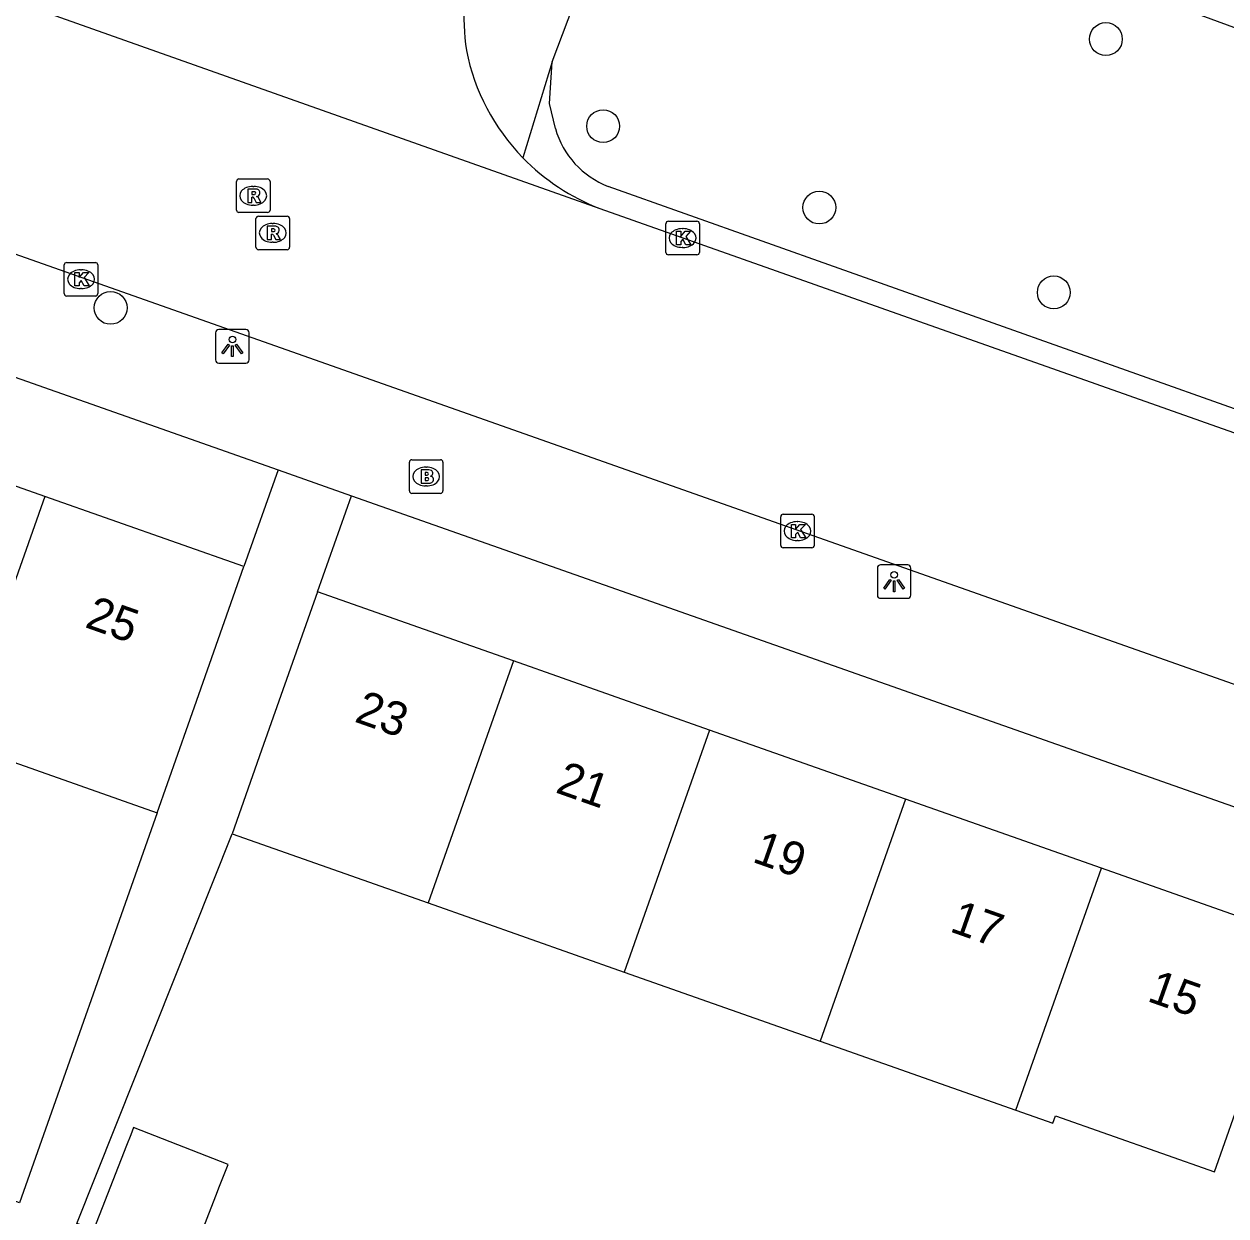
# Model space of a CAD drawing. Extents: x 163268 to 164360, y 381529 to 382285.
# Drawn here: x 163795.68 to 163831.49, y 381813.19 to 381848.7 of the extents above; entities that cross this region are included whole.
import ezdxf

# ---------------------------------------------------------------- set-up
doc = ezdxf.new("R2010")
doc.units = 0
for name, color, linetype in [('IMGEO_Boom', 7, 'Continuous'), ('IMGEO_Brandkraan', 7, 'Continuous'), ('IMGEO_Kolk', 7, 'Continuous'), ('IMGEO_Lichtpunt', 7, 'Continuous'), ('IMGEO_Pand', 7, 'Continuous'), ('IMGEO_Pand_nummerreeks', 7, 'Continuous'), ('IMGEO_Rijbaan_lokaal_open', 7, 'Continuous'), ('IMGEO_Rioolput', 7, 'Continuous'), ('IMGEO_Voetpad_open', 7, 'Continuous')]:
    doc.layers.add(name, color=color, linetype=linetype)

msp = doc.modelspace()

# ---------------------------------------------------------------- linework, layer by layer
at = {"layer": 'IMGEO_Boom'}
for centre in [(163827.915, 381848.25), (163812.935, 381845.655), (163819.376, 381843.23), (163826.362, 381840.702), (163798.261, 381840.24)]:
    msp.add_circle(centre, 0.489, dxfattribs=at)
at = {"layer": 'IMGEO_Brandkraan'}
for p, q in [((163807.162, 381834.789), (163807.162, 381835.641)), ((163807.237, 381835.715), (163808.089, 381835.715)), ((163808.163, 381835.641), (163808.163, 381834.789)), ((163807.65, 381835.495), (163807.675, 381835.495)), ((163807.673, 381834.935), (163807.648, 381834.935)), ((163808.089, 381834.715), (163807.237, 381834.715))]:
    msp.add_line(p, q, dxfattribs=at)
for points in [[(163807.162, 381834.789), (163807.162, 381835.641)], [(163807.237, 381835.715), (163808.089, 381835.715)], [(163808.163, 381835.641), (163808.163, 381834.789)], [(163807.51, 381835.415), (163807.51, 381835.015), (163807.723, 381835.015)], [(163807.741, 381835.415), (163807.51, 381835.415)], [(163807.689, 381835.334), (163807.635, 381835.334), (163807.635, 381835.258)], [(163807.635, 381835.258), (163807.688, 381835.258)], [(163807.697, 381835.182), (163807.635, 381835.182), (163807.635, 381835.101)], [(163807.635, 381835.101), (163807.697, 381835.101)], [(163808.089, 381834.715), (163807.237, 381834.715)]]:
    msp.add_lwpolyline(points, dxfattribs=at)
for centre, radius, start, end in [((163807.239, 381835.639), 0.0765, 91.552, 178.448), ((163807.239, 381835.639), 0.0765, 91.552, 178.448), ((163808.087, 381835.639), 0.0765, 1.552, 88.448), ((163808.087, 381835.639), 0.0765, 1.552, 88.448), ((163807.69, 381835.296), 0.0379, 267.8285, 90.9355), ((163807.698, 381835.141), 0.0404, 269.8759, 90.5077), ((163807.745, 381835.27), 0.145, 59.4692, 91.5367), ((163807.77, 381835.317), 0.0922, 285.5137, 58.1501), ((163807.775, 381835.125), 0.105, 301.3115, 78.989), ((163807.729, 381835.266), 0.251, 268.6676, 293.5347), ((163807.239, 381834.791), 0.0765, 181.552, 268.448), ((163807.239, 381834.791), 0.0765, 181.552, 268.448), ((163808.087, 381834.791), 0.0765, 271.552, 358.448), ((163808.087, 381834.791), 0.0765, 271.552, 358.448)]:
    msp.add_arc(centre, radius, start, end, dxfattribs=at)
for centre, major_axis, ratio, start_param, end_param in [((163807.649, 381835.215), (-0.387, 0.002), 0.722429, 4.712389, 7.853982), ((163807.674, 381835.215), (-0.39, 0.002), 0.717154, 1.570796, 4.712389)]:
    msp.add_ellipse(centre, major_axis=major_axis, ratio=ratio, start_param=start_param, end_param=end_param, dxfattribs=at)
at = {"layer": 'IMGEO_Kolk'}
for p, q in [((163814.804, 381841.896), (163814.804, 381842.748)), ((163814.879, 381842.822), (163815.731, 381842.822)), ((163815.805, 381842.748), (163815.805, 381841.896)), ((163815.292, 381842.602), (163815.317, 381842.602)), ((163815.315, 381842.042), (163815.29, 381842.042)), ((163815.731, 381841.822), (163814.879, 381841.822)), ((163796.879, 381840.668), (163796.879, 381841.52)), ((163796.954, 381841.594), (163797.806, 381841.594)), ((163797.367, 381841.374), (163797.392, 381841.374)), ((163797.88, 381841.52), (163797.88, 381840.668)), ((163797.806, 381840.594), (163796.954, 381840.594)), ((163797.39, 381840.814), (163797.365, 381840.814)), ((163818.302, 381834.092), (163819.154, 381834.092)), ((163818.227, 381833.166), (163818.227, 381834.018)), ((163818.715, 381833.872), (163818.74, 381833.872)), ((163819.228, 381834.018), (163819.228, 381833.166)), ((163819.154, 381833.092), (163818.302, 381833.092)), ((163818.738, 381833.312), (163818.713, 381833.312))]:
    msp.add_line(p, q, dxfattribs=at)
for points in [[(163814.804, 381841.896), (163814.804, 381842.748)], [(163814.879, 381842.822), (163815.731, 381842.822)], [(163815.805, 381842.748), (163815.805, 381841.896)], [(163815.125, 381842.522), (163815.248, 381842.522), (163815.248, 381842.371), (163815.378, 381842.522), (163815.542, 381842.522), (163815.396, 381842.371), (163815.549, 381842.122), (163815.397, 381842.122), (163815.312, 381842.286), (163815.248, 381842.219), (163815.248, 381842.122), (163815.125, 381842.122), (163815.125, 381842.522)], [(163815.731, 381841.822), (163814.879, 381841.822)], [(163796.879, 381840.668), (163796.879, 381841.52)], [(163796.954, 381841.594), (163797.806, 381841.594)], [(163797.2, 381841.294), (163797.323, 381841.294), (163797.323, 381841.143), (163797.453, 381841.294), (163797.617, 381841.294), (163797.471, 381841.143), (163797.624, 381840.894), (163797.472, 381840.894), (163797.387, 381841.058), (163797.323, 381840.991), (163797.323, 381840.894), (163797.2, 381840.894), (163797.2, 381841.294)], [(163797.88, 381841.52), (163797.88, 381840.668)], [(163797.806, 381840.594), (163796.954, 381840.594)], [(163818.302, 381834.092), (163819.154, 381834.092)], [(163818.227, 381833.166), (163818.227, 381834.018)], [(163818.548, 381833.792), (163818.671, 381833.792), (163818.671, 381833.641), (163818.801, 381833.792), (163818.965, 381833.792), (163818.819, 381833.641), (163818.972, 381833.392), (163818.82, 381833.392), (163818.735, 381833.556), (163818.671, 381833.489), (163818.671, 381833.392), (163818.548, 381833.392), (163818.548, 381833.792)], [(163819.228, 381834.018), (163819.228, 381833.166)], [(163819.154, 381833.092), (163818.302, 381833.092)]]:
    msp.add_lwpolyline(points, dxfattribs=at)
for centre, start, end in [((163814.881, 381842.746), 91.552, 178.448), ((163814.881, 381842.746), 91.552, 178.448), ((163815.729, 381842.746), 1.552, 88.448), ((163815.729, 381842.746), 1.552, 88.448), ((163814.881, 381841.898), 181.552, 268.448), ((163814.881, 381841.898), 181.552, 268.448), ((163815.729, 381841.898), 271.552, 358.448), ((163815.729, 381841.898), 271.552, 358.448), ((163796.956, 381841.518), 91.552, 178.448), ((163796.956, 381841.518), 91.552, 178.448), ((163797.804, 381841.518), 1.552, 88.448), ((163797.804, 381841.518), 1.552, 88.448), ((163796.956, 381840.67), 181.552, 268.448), ((163796.956, 381840.67), 181.552, 268.448), ((163797.804, 381840.67), 271.552, 358.448), ((163797.804, 381840.67), 271.552, 358.448), ((163818.304, 381834.016), 91.552, 178.448), ((163818.304, 381834.016), 91.552, 178.448), ((163819.152, 381834.016), 1.552, 88.448), ((163819.152, 381834.016), 1.552, 88.448), ((163818.304, 381833.168), 181.552, 268.448), ((163818.304, 381833.168), 181.552, 268.448), ((163819.152, 381833.168), 271.552, 358.448), ((163819.152, 381833.168), 271.552, 358.448)]:
    msp.add_arc(centre, 0.0765, start, end, dxfattribs=at)
for centre, major_axis, ratio, start_param, end_param in [((163815.291, 381842.322), (-0.387, 0.002), 0.722429, 4.712389, 7.853982), ((163815.316, 381842.322), (-0.39, 0.002), 0.717154, 1.570796, 4.712389), ((163797.366, 381841.094), (-0.387, 0.002), 0.722429, 4.712389, 7.853982), ((163797.391, 381841.094), (-0.39, 0.002), 0.717154, 1.570796, 4.712389), ((163818.714, 381833.592), (-0.387, 0.002), 0.722429, 4.712389, 7.853982), ((163818.739, 381833.592), (-0.39, 0.002), 0.717154, 1.570796, 4.712389)]:
    msp.add_ellipse(centre, major_axis=major_axis, ratio=ratio, start_param=start_param, end_param=end_param, dxfattribs=at)
at = {"layer": 'IMGEO_Lichtpunt'}
for p, q in [((163801.391, 381839.499), (163801.391, 381838.692)), ((163801.391, 381839.499), (163801.391, 381838.692)), ((163802.293, 381839.594), (163801.485, 381839.594)), ((163802.293, 381839.594), (163801.485, 381839.594)), ((163802.387, 381838.692), (163802.387, 381839.499)), ((163802.387, 381838.692), (163802.387, 381839.499)), ((163801.485, 381838.598), (163802.293, 381838.598)), ((163801.485, 381838.598), (163802.293, 381838.598)), ((163821.108, 381832.489), (163821.108, 381831.682)), ((163821.108, 381832.489), (163821.108, 381831.682)), ((163822.01, 381832.584), (163821.202, 381832.584)), ((163822.01, 381832.584), (163821.202, 381832.584)), ((163822.104, 381831.682), (163822.104, 381832.489)), ((163822.104, 381831.682), (163822.104, 381832.489)), ((163821.202, 381831.588), (163822.01, 381831.588)), ((163821.202, 381831.588), (163822.01, 381831.588))]:
    msp.add_line(p, q, dxfattribs=at)
for points in [[(163801.765, 381839.163), (163801.804, 381839.135), (163801.616, 381838.873), (163801.578, 381838.9), (163801.765, 381839.163)], [(163801.867, 381839.115), (163801.914, 381839.115), (163801.914, 381838.793), (163801.867, 381838.793), (163801.867, 381839.115)], [(163801.977, 381839.135), (163802.015, 381839.162), (163802.202, 381838.9), (163802.163, 381838.872), (163801.977, 381839.135)], [(163821.482, 381832.153), (163821.521, 381832.125), (163821.333, 381831.863), (163821.295, 381831.89), (163821.482, 381832.153)], [(163821.584, 381832.105), (163821.631, 381832.105), (163821.631, 381831.783), (163821.584, 381831.783), (163821.584, 381832.105)], [(163821.694, 381832.125), (163821.732, 381832.152), (163821.919, 381831.89), (163821.88, 381831.862), (163821.694, 381832.125)]]:
    msp.add_lwpolyline(points, dxfattribs=at)
for centre in [(163801.89, 381839.297), (163821.607, 381832.287)]:
    msp.add_circle(centre, 0.0994, dxfattribs=at)
for centre, start, end in [((163801.485, 381839.499), 90, 180), ((163801.485, 381839.499), 90, 180), ((163802.293, 381839.499), 0, 90), ((163802.293, 381839.499), 0, 90), ((163801.485, 381838.692), 180, 270), ((163801.485, 381838.692), 180, 270), ((163802.293, 381838.692), 270, 0), ((163802.293, 381838.692), 270, 360), ((163821.202, 381832.489), 90, 180), ((163821.202, 381832.489), 90, 180), ((163822.01, 381832.489), 0, 90), ((163822.01, 381832.489), 0, 90), ((163821.202, 381831.682), 180, 270), ((163821.202, 381831.682), 180, 270), ((163822.01, 381831.682), 270, 0), ((163822.01, 381831.682), 270, 360)]:
    msp.add_arc(centre, 0.0946, start, end, dxfattribs=at)
at = {"layer": 'IMGEO_Pand'}
for points in [[(163796.299, 381834.626), (163790.527, 381836.661)], [(163796.299, 381834.626), (163793.714, 381827.29)], [(163802.234, 381832.534), (163796.299, 381834.626)], [(163799.648, 381825.198), (163800.572, 381827.819), (163802.234, 381832.534)], [(163804.423, 381831.779), (163802.76, 381827.064), (163801.881, 381824.57)], [(163810.261, 381829.721), (163804.423, 381831.779)], [(163810.261, 381829.721), (163807.718, 381822.512)], [(163816.1, 381827.663), (163810.261, 381829.721)], [(163816.1, 381827.663), (163813.558, 381820.454)], [(163821.94, 381825.604), (163816.1, 381827.663)], [(163793.714, 381827.29), (163799.648, 381825.198)], [(163821.94, 381825.604), (163819.398, 381818.396)], [(163827.78, 381823.546), (163821.94, 381825.604)], [(163801.881, 381824.57), (163807.718, 381822.512)], [(163825.237, 381816.337), (163827.78, 381823.546)], [(163825.237, 381816.337), (163826.333, 381815.951), (163826.413, 381816.172), (163831.155, 381814.501), (163832.078, 381817.119), (163832.297, 381817.041), (163833.837, 381821.411), (163827.78, 381823.546)], [(163807.718, 381822.512), (163813.558, 381820.454)], [(163813.558, 381820.454), (163819.398, 381818.396)], [(163819.398, 381818.396), (163825.237, 381816.337)], [(163800.621, 381811.792), (163801.398, 381813.783), (163801.509, 381814.069), (163801.764, 381814.721), (163798.942, 381815.821), (163798.859, 381815.606), (163798.731, 381815.281), (163797.76, 381812.79)]]:
    msp.add_lwpolyline(points, dxfattribs=at)
at = {"layer": 'IMGEO_Rijbaan_lokaal_open'}
for points in [[(163842.527, 381825.22), (163708.059, 381872.677), (163706.919, 381873.05)], [(163795.817, 381849.226), (163812.836, 381843.202)], [(163812.836, 381843.202), (163858.153, 381827.186)]]:
    msp.add_lwpolyline(points, dxfattribs=at)
for centre, radius, start, end in [((163815.134, 381848.864), 6.344, 161.4202, 188.6801), ((163815.131, 381849.17), 6.395, 191.3888, 224.1431), ((163815.127, 381849.169), 6.392, 224.1594, 248.9924)]:
    msp.add_arc(centre, radius, start, end, dxfattribs=at)
at = {"layer": 'IMGEO_Rioolput'}
for p, q in [((163802.011, 381843.156), (163802.011, 381844.008)), ((163802.086, 381844.082), (163802.938, 381844.082)), ((163802.499, 381843.862), (163802.524, 381843.862)), ((163803.012, 381844.008), (163803.012, 381843.156)), ((163802.938, 381843.082), (163802.086, 381843.082)), ((163802.522, 381843.302), (163802.497, 381843.302)), ((163802.591, 381842.048), (163802.591, 381842.9)), ((163802.666, 381842.974), (163803.518, 381842.974)), ((163803.079, 381842.754), (163803.104, 381842.754)), ((163803.592, 381842.9), (163803.592, 381842.048)), ((163803.518, 381841.974), (163802.666, 381841.974)), ((163803.102, 381842.194), (163803.077, 381842.194))]:
    msp.add_line(p, q, dxfattribs=at)
for points in [[(163802.011, 381843.156), (163802.011, 381844.008)], [(163802.086, 381844.082), (163802.938, 381844.082)], [(163802.6, 381843.78), (163802.348, 381843.782), (163802.348, 381843.382)], [(163803.012, 381844.008), (163803.012, 381843.156)], [(163802.348, 381843.382), (163802.472, 381843.382), (163802.472, 381843.544), (163802.483, 381843.544)], [(163802.526, 381843.701), (163802.472, 381843.701), (163802.472, 381843.62)], [(163802.472, 381843.62), (163802.524, 381843.62)], [(163802.53, 381843.515), (163802.601, 381843.382), (163802.741, 381843.382), (163802.676, 381843.508)], [(163802.938, 381843.082), (163802.086, 381843.082)], [(163802.591, 381842.048), (163802.591, 381842.9)], [(163802.666, 381842.974), (163803.518, 381842.974)], [(163803.592, 381842.9), (163803.592, 381842.048)], [(163803.18, 381842.672), (163802.928, 381842.674), (163802.928, 381842.274)], [(163802.928, 381842.274), (163803.052, 381842.274), (163803.052, 381842.436), (163803.063, 381842.436)], [(163803.106, 381842.593), (163803.052, 381842.593), (163803.052, 381842.512)], [(163803.052, 381842.512), (163803.104, 381842.512)], [(163803.11, 381842.407), (163803.181, 381842.274), (163803.321, 381842.274), (163803.256, 381842.4)], [(163803.518, 381841.974), (163802.666, 381841.974)]]:
    msp.add_lwpolyline(points, dxfattribs=at)
for centre, radius, start, end in [((163802.088, 381844.006), 0.0765, 91.552, 178.448), ((163802.088, 381844.006), 0.0765, 91.552, 178.448), ((163802.599, 381843.67), 0.109, 350.3612, 89.416), ((163802.936, 381844.006), 0.0765, 1.552, 88.448), ((163802.936, 381844.006), 0.0765, 1.552, 88.448), ((163802.482, 381843.491), 0.0533, 26.0293, 88.6989), ((163802.508, 381843.809), 0.19, 274.7715, 282.9687), ((163802.532, 381843.605), 0.0964, 77.0061, 93.1865), ((163802.546, 381843.662), 0.0378, 276.6634, 79.6772), ((163802.597, 381843.67), 0.112, 277.5842, 350.9817), ((163802.581, 381843.455), 0.108, 29.5134, 73.7905), ((163802.088, 381843.158), 0.0765, 181.552, 268.448), ((163802.088, 381843.158), 0.0765, 181.552, 268.448), ((163802.936, 381843.158), 0.0765, 271.552, 358.448), ((163802.936, 381843.158), 0.0765, 271.552, 358.448), ((163802.668, 381842.898), 0.0765, 91.552, 178.448), ((163802.668, 381842.898), 0.0765, 91.552, 178.448), ((163803.516, 381842.898), 0.0765, 1.552, 88.448), ((163803.516, 381842.898), 0.0765, 1.552, 88.448), ((163803.062, 381842.383), 0.0533, 26.0293, 88.6989), ((163803.088, 381842.701), 0.19, 274.7715, 282.9687), ((163803.112, 381842.497), 0.0964, 77.0061, 93.1865), ((163803.126, 381842.554), 0.0378, 276.6634, 79.6772), ((163803.179, 381842.562), 0.109, 350.3612, 89.416), ((163803.177, 381842.562), 0.112, 277.5842, 350.9817), ((163803.161, 381842.347), 0.108, 29.5134, 73.7905), ((163802.668, 381842.05), 0.0765, 181.552, 268.448), ((163802.668, 381842.05), 0.0765, 181.552, 268.448), ((163803.516, 381842.05), 0.0765, 271.552, 358.448), ((163803.516, 381842.05), 0.0765, 271.552, 358.448)]:
    msp.add_arc(centre, radius, start, end, dxfattribs=at)
for centre, major_axis, ratio, start_param, end_param in [((163802.498, 381843.582), (-0.387, 0.002), 0.722429, 4.712389, 7.853982), ((163802.523, 381843.582), (-0.39, 0.002), 0.717154, 1.570796, 4.712389), ((163803.078, 381842.474), (-0.387, 0.002), 0.722429, 4.712389, 7.853982), ((163803.103, 381842.474), (-0.39, 0.002), 0.717154, 1.570796, 4.712389)]:
    msp.add_ellipse(centre, major_axis=major_axis, ratio=ratio, start_param=start_param, end_param=end_param, dxfattribs=at)
at = {"layer": 'IMGEO_Voetpad_open'}
for points in [[(163745.206, 381855.87), (163803.249, 381835.415)], [(163816.682, 381854.138), (163837.289, 381846.56), (163833.736, 381836.533), (163813.087, 381843.861)], [(163811.418, 381847.575), (163813.29, 381852.548)], [(163811.418, 381847.575), (163810.542, 381844.716)], [(163811.513, 381845.585), (163811.335, 381846.335), (163811.418, 381847.575)], [(163803.249, 381835.415), (163802.234, 381832.534)], [(163803.249, 381835.415), (163805.434, 381834.645)], [(163804.423, 381831.779), (163805.434, 381834.645)], [(163805.434, 381834.645), (163836.596, 381823.664)], [(163799.648, 381825.198), (163795.551, 381813.576), (163792.384, 381814.728)], [(163797.76, 381812.79), (163797.253, 381812.961), (163801.881, 381824.57)]]:
    msp.add_lwpolyline(points, dxfattribs=at)
msp.add_arc((163814.035, 381846.307), 2.624, 195.9825, 248.8093, dxfattribs=at)

# ---------------------------------------------------------------- texts
at = {"layer": 'IMGEO_Pand_nummerreeks'}
for s, p in [('25', (163797.462, 381830.738)), ('23', (163805.494, 381827.923)), ('21', (163811.484, 381825.813)), ('19', (163817.346, 381823.746)), ('17', (163823.229, 381821.672)), ('15', (163829.112, 381819.599))]:
    msp.add_text(s, height=1, rotation=340.5832, dxfattribs=at).set_placement(p)

doc.saveas('drawing.dxf')
